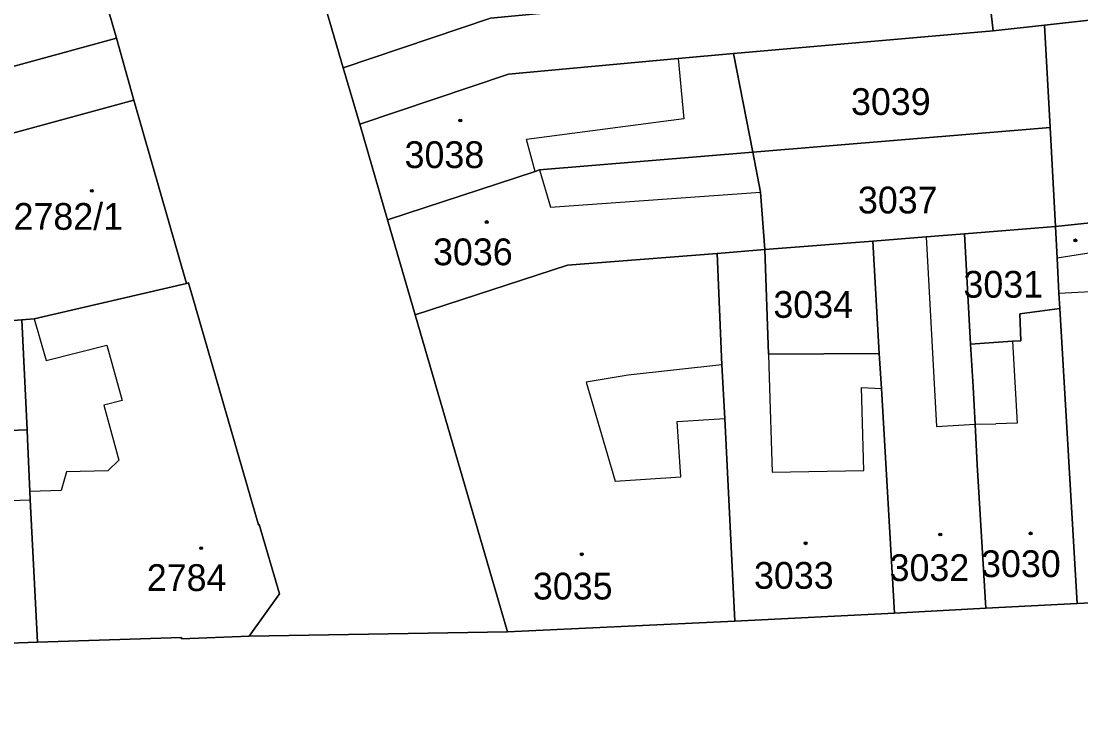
# Model space of a CAD drawing. Extents: x -596233 to -595156, y -1161235 to -1159375.
# Drawn here: x -595507.7 to -595440.4, y -1160883.5 to -1160838.7 of the extents above; entities that cross this region are included whole.
import ezdxf

# ---------------------------------------------------------------- set-up
doc = ezdxf.new("R2010")
doc.units = 0
for name, color, linetype in [('KN_CAR_KR', 7, 'Continuous'), ('KN_KULTURY', 7, 'Continuous'), ('KN_PARC_CIS_POZ', 7, 'Continuous'), ('KN_PARC_CIS_STAV', 7, 'Continuous'), ('KN_PARC_PLOCHA', 7, 'Continuous'), ('parcely_l', 7, 'Continuous')]:
    doc.layers.add(name, color=color, linetype=linetype)

msp = doc.modelspace()

# ---------------------------------------------------------------- linework, layer by layer
at = {"layer": 'KN_CAR_KR'}
for points in [[(-595465.99, -1160841.03), (-595465.64, -1160844.86)], [(-595465.64, -1160844.86), (-595475.62, -1160846.17)], [(-595475.07, -1160848.19), (-595475.62, -1160846.17)], [(-595474.79, -1160848.1), (-595474.1, -1160850.46)], [(-595474.1, -1160850.46), (-595460.77, -1160849.51)], [(-595450.25, -1160852.35), (-595449.58, -1160864.38)], [(-595439.64, -1160853.35), (-595441.93, -1160853.7)], [(-595441.82, -1160855.92), (-595438.59, -1160855.76)], [(-595506.88, -1160857.55), (-595506.12, -1160860.2)], [(-595506.12, -1160860.2), (-595502.28, -1160859.22)], [(-595502.28, -1160859.22), (-595501.29, -1160862.73)], [(-595444.77, -1160858.97), (-595444.47, -1160864.17)], [(-595460.25, -1160859.79), (-595460.21, -1160861.27)], [(-595463.21, -1160860.47), (-595469.16, -1160861.12)], [(-595469.16, -1160861.12), (-595471.83, -1160861.58)], [(-595471.83, -1160861.58), (-595469.99, -1160867.86)], [(-595460.21, -1160861.27), (-595460.03, -1160867.29)], [(-595454.21, -1160867.18), (-595454.35, -1160861.92)], [(-595454.35, -1160861.92), (-595453.09, -1160861.97)], [(-595501.29, -1160862.73), (-595502.46, -1160863.04)], [(-595502.46, -1160863.04), (-595501.52, -1160866.52)], [(-595466.06, -1160864.07), (-595463.04, -1160863.87)], [(-595465.83, -1160867.58), (-595466.06, -1160864.07)], [(-595449.58, -1160864.38), (-595447.14, -1160864.24)], [(-595447.14, -1160864.24), (-595445.82, -1160864.22)], [(-595444.47, -1160864.17), (-595445.82, -1160864.22)], [(-595501.52, -1160866.52), (-595502.2, -1160867.21)], [(-595504.84, -1160867.26), (-595505.17, -1160868.45)], [(-595502.2, -1160867.21), (-595504.84, -1160867.26)], [(-595469.99, -1160867.86), (-595465.83, -1160867.58)], [(-595460.03, -1160867.29), (-595454.21, -1160867.18)], [(-595505.17, -1160868.45), (-595507.17, -1160868.52)], [(-595512.34, -1160869.22), (-595507.15, -1160869.05)]]:
    msp.add_lwpolyline(points, dxfattribs=at)
at = {"layer": 'KN_KULTURY'}
for centre, radius in [((-595479.83, -1160844.96), 0.09), ((-595479.83, -1160844.96), 0.0398), ((-595503.23, -1160849.43), 0.09), ((-595503.23, -1160849.43), 0.0398), ((-595478.15, -1160851.41), 0.09), ((-595478.15, -1160851.41), 0.0398), ((-595440.77, -1160852.57), 0.09), ((-595440.77, -1160852.57), 0.0398), ((-595457.9, -1160871.8), 0.09), ((-595449.35, -1160871.24), 0.09), ((-595449.35, -1160871.24), 0.0398), ((-595443.61, -1160871.17), 0.09), ((-595443.61, -1160871.17), 0.0398), ((-595496.28, -1160872.11), 0.09), ((-595496.28, -1160872.11), 0.0398), ((-595457.9, -1160871.8), 0.0398), ((-595472.12, -1160872.5), 0.09), ((-595472.12, -1160872.5), 0.0398)]:
    msp.add_circle(centre, radius, dxfattribs=at)
at = {"layer": 'KN_PARC_PLOCHA'}
for points in [[(-595501.75, -1160792.39), (-595495.6, -1160813.26), (-595494.56, -1160816.78), (-595493.55, -1160820.19), (-595492.5, -1160823.76), (-595490.67, -1160830), (-595488.97, -1160835.8), (-595487.27, -1160841.61), (-595486.21, -1160845.2), (-595484.45, -1160851.26), (-595482.69, -1160857.3), (-595476.84, -1160877.42), (-595493.24, -1160877.7), (-595491.31, -1160875.01), (-595492.59, -1160870.61), (-595492.65, -1160870.63), (-595497.09, -1160855.27), (-595497.22, -1160855.31), (-595500.55, -1160843.68), (-595501.67, -1160839.74), (-595503.37, -1160833.79), (-595506.4, -1160823.4), (-595509.29, -1160813.47)], [(-595431.79, -1160831.3), (-595442.87, -1160832.64), (-595442.85, -1160832.81), (-595446.68, -1160833.23), (-595446, -1160839.27), (-595462.47, -1160840.71), (-595465.99, -1160841.03), (-595476.76, -1160842.02), (-595486.21, -1160845.2), (-595487.27, -1160841.61), (-595477.92, -1160838.46), (-595469.43, -1160837.65), (-595467.06, -1160837.43), (-595454.76, -1160836.29), (-595454.13, -1160836.17), (-595453.81, -1160835.99), (-595453.64, -1160835.71), (-595453.62, -1160835.37), (-595454.37, -1160830.37), (-595455.19, -1160824.38), (-595455.28, -1160823.72), (-595456.07, -1160817.9), (-595442.75, -1160816.15), (-595435, -1160815.13)], [(-595511.98, -1160878.27), (-595506.67, -1160878.07), (-595497.54, -1160877.79), (-595497.54, -1160877.87), (-595493.24, -1160877.7), (-595476.84, -1160877.42), (-595462.39, -1160876.75), (-595452.26, -1160876.23), (-595446.45, -1160875.93), (-595440.65, -1160875.63), (-595433.17, -1160875.25), (-595429.7, -1160875.09), (-595425.04, -1160874.88), (-595415.73, -1160874.45), (-595408.3, -1160874.09), (-595399.7, -1160873.58), (-595401.28, -1160884.42), (-595402.46, -1160882.93), (-595414.28, -1160883.74)]]:
    msp.add_lwpolyline(points, dxfattribs=at)
for points in [[(-595406.52, -1160833.2), (-595408.21, -1160834.96), (-595411.73, -1160835.4), (-595419, -1160836.24), (-595421.5, -1160836.52), (-595422.41, -1160836.62), (-595428.11, -1160837.26), (-595442.72, -1160838.9), (-595446, -1160839.27), (-595446.68, -1160833.23), (-595442.85, -1160832.81), (-595442.87, -1160832.64), (-595431.79, -1160831.3), (-595424.4, -1160830.49), (-595424.36, -1160830.86), (-595418.41, -1160830.21), (-595418.54, -1160828.32), (-595416.52, -1160828.24), (-595416.57, -1160825.64), (-595407.8, -1160826.22), (-595407.16, -1160832.67), (-595406.58, -1160832.58), (-595406.67, -1160833.18)], [(-595467.06, -1160837.43), (-595469.43, -1160837.65), (-595477.92, -1160838.46), (-595487.27, -1160841.61), (-595488.97, -1160835.8), (-595479.42, -1160832.73), (-595472.3, -1160832.07), (-595469.85, -1160831.84), (-595467.72, -1160831.64)], [(-595501.67, -1160839.74), (-595519.78, -1160844.68), (-595528.27, -1160845.31), (-595528.33, -1160844.66), (-595531.84, -1160844.98), (-595532.18, -1160841.39), (-595532.3, -1160839.58), (-595520.65, -1160838.61), (-595516.7, -1160837.52), (-595513.03, -1160836.51), (-595503.37, -1160833.79)], [(-595427.96, -1160850.45), (-595434.07, -1160850.79), (-595439.84, -1160851.45), (-595442.03, -1160851.7), (-595442.37, -1160845.41), (-595442.72, -1160838.9), (-595428.11, -1160837.26), (-595427.88, -1160839.96), (-595428.18, -1160846.58)], [(-595442.37, -1160845.41), (-595461.26, -1160846.98), (-595462.47, -1160840.71), (-595446, -1160839.27), (-595442.72, -1160838.9)], [(-595501.67, -1160839.74), (-595500.55, -1160843.68), (-595510.12, -1160846.28), (-595512.2, -1160846.93), (-595510.2, -1160853.8), (-595516.5, -1160855.42), (-595515.83, -1160858.22), (-595518.02, -1160858.38), (-595521.36, -1160858.65), (-595521.58, -1160853.17), (-595539.53, -1160855.06), (-595540.07, -1160840.2), (-595534.35, -1160839.75), (-595532.3, -1160839.58), (-595532.18, -1160841.39), (-595531.84, -1160844.98), (-595528.33, -1160844.66), (-595528.27, -1160845.31), (-595519.78, -1160844.68)], [(-595461.26, -1160846.98), (-595474.79, -1160848.1), (-595475.07, -1160848.19), (-595484.45, -1160851.26), (-595486.21, -1160845.2), (-595476.76, -1160842.02), (-595465.99, -1160841.03), (-595462.47, -1160840.71)], [(-595497.22, -1160855.31), (-595506.88, -1160857.55), (-595507.67, -1160857.61), (-595512.77, -1160858), (-595515.83, -1160858.22), (-595516.5, -1160855.42), (-595510.2, -1160853.8), (-595512.2, -1160846.93), (-595510.12, -1160846.28), (-595500.55, -1160843.68)], [(-595442.03, -1160851.7), (-595447.82, -1160852.16), (-595450.25, -1160852.35), (-595453.64, -1160852.62), (-595460.48, -1160853.16), (-595460.77, -1160849.51), (-595461.26, -1160846.98), (-595442.37, -1160845.41)], [(-595460.48, -1160853.16), (-595463.51, -1160853.4), (-595473.02, -1160854.14), (-595482.69, -1160857.3), (-595484.45, -1160851.26), (-595475.07, -1160848.19), (-595474.79, -1160848.1), (-595461.26, -1160846.98), (-595460.77, -1160849.51)], [(-595433.98, -1160853.84), (-595436.53, -1160854.08), (-595435.97, -1160863.7), (-595433.71, -1160863.44), (-595433.68, -1160864.39), (-595433.4, -1160870.44), (-595433.17, -1160875.25), (-595440.65, -1160875.63), (-595441.76, -1160856.9), (-595441.82, -1160855.92), (-595441.93, -1160853.7), (-595442.03, -1160851.7), (-595439.84, -1160851.45), (-595434.07, -1160850.79)], [(-595447.42, -1160859.15), (-595447.27, -1160861.86), (-595447.14, -1160864.24), (-595447, -1160866.83), (-595446.45, -1160875.93), (-595452.26, -1160876.23), (-595453.09, -1160861.97), (-595453.22, -1160859.76), (-595453.64, -1160852.62), (-595450.25, -1160852.35), (-595447.82, -1160852.16)], [(-595441.76, -1160856.9), (-595444.3, -1160857.23), (-595444.24, -1160858.95), (-595444.77, -1160858.97), (-595447.42, -1160859.15), (-595447.82, -1160852.16), (-595442.03, -1160851.7), (-595441.93, -1160853.7), (-595441.82, -1160855.92)], [(-595453.22, -1160859.76), (-595460.25, -1160859.79), (-595460.48, -1160853.16), (-595453.64, -1160852.62)], [(-595462.39, -1160876.75), (-595476.84, -1160877.42), (-595482.69, -1160857.3), (-595473.02, -1160854.14), (-595463.51, -1160853.4), (-595463.21, -1160860.47), (-595463.04, -1160863.87)], [(-595453.22, -1160859.76), (-595453.09, -1160861.97), (-595452.26, -1160876.23), (-595462.39, -1160876.75), (-595463.04, -1160863.87), (-595463.21, -1160860.47), (-595463.51, -1160853.4), (-595460.48, -1160853.16), (-595460.25, -1160859.79)], [(-595493.24, -1160877.7), (-595497.54, -1160877.87), (-595497.54, -1160877.79), (-595506.67, -1160878.07), (-595507.15, -1160869.05), (-595507.17, -1160868.52), (-595507.32, -1160865.18), (-595507.34, -1160864.59), (-595507.67, -1160857.61), (-595506.88, -1160857.55), (-595497.22, -1160855.31), (-595497.09, -1160855.27), (-595492.65, -1160870.63), (-595492.59, -1160870.61), (-595491.31, -1160875.01)], [(-595440.65, -1160875.63), (-595446.45, -1160875.93), (-595447, -1160866.83), (-595447.14, -1160864.24), (-595447.27, -1160861.86), (-595447.42, -1160859.15), (-595444.77, -1160858.97), (-595444.24, -1160858.95), (-595444.3, -1160857.23), (-595441.76, -1160856.9)], [(-595507.34, -1160864.59), (-595512.51, -1160864.79), (-595512.77, -1160858), (-595507.67, -1160857.61)], [(-595506.67, -1160878.07), (-595511.98, -1160878.27), (-595512.4, -1160869.22), (-595512.34, -1160869.22), (-595512.42, -1160867), (-595512.49, -1160865.3), (-595512.51, -1160864.79), (-595507.34, -1160864.59), (-595507.32, -1160865.18), (-595507.17, -1160868.52), (-595507.15, -1160869.05)]]:
    msp.add_lwpolyline(points, close=True, dxfattribs=at)
at = {"layer": 'parcely_l'}
for points in [[(-595406.52, -1160833.2), (-595406.67, -1160833.18), (-595406.58, -1160832.58), (-595407.16, -1160832.67), (-595407.8, -1160826.22), (-595416.57, -1160825.64), (-595416.52, -1160828.24), (-595418.54, -1160828.32), (-595418.41, -1160830.21), (-595424.36, -1160830.86), (-595424.4, -1160830.49), (-595431.79, -1160831.3), (-595442.87, -1160832.64), (-595442.85, -1160832.81), (-595446.68, -1160833.23), (-595446, -1160839.27)], [(-595501.67, -1160839.74), (-595503.37, -1160833.79)], [(-595488.97, -1160835.8), (-595487.27, -1160841.61)], [(-595442.72, -1160838.9), (-595428.11, -1160837.26)], [(-595487.27, -1160841.61), (-595477.92, -1160838.46), (-595469.43, -1160837.65), (-595467.06, -1160837.43)], [(-595446, -1160839.27), (-595462.47, -1160840.71)], [(-595446, -1160839.27), (-595442.72, -1160838.9)], [(-595442.72, -1160838.9), (-595442.37, -1160845.41)], [(-595532.3, -1160839.58), (-595532.18, -1160841.39), (-595531.84, -1160844.98), (-595528.33, -1160844.66), (-595528.27, -1160845.31), (-595519.78, -1160844.68), (-595501.67, -1160839.74)], [(-595500.55, -1160843.68), (-595501.67, -1160839.74)], [(-595462.47, -1160840.71), (-595465.99, -1160841.03), (-595476.76, -1160842.02), (-595486.21, -1160845.2)], [(-595462.47, -1160840.71), (-595461.26, -1160846.98)], [(-595487.27, -1160841.61), (-595486.21, -1160845.2)], [(-595500.55, -1160843.68), (-595510.12, -1160846.28), (-595512.2, -1160846.93), (-595510.2, -1160853.8), (-595516.5, -1160855.42), (-595515.83, -1160858.22)], [(-595497.22, -1160855.31), (-595500.55, -1160843.68)], [(-595486.21, -1160845.2), (-595484.45, -1160851.26)], [(-595461.26, -1160846.98), (-595442.37, -1160845.41)], [(-595442.37, -1160845.41), (-595442.03, -1160851.7)], [(-595484.45, -1160851.26), (-595475.07, -1160848.19), (-595474.79, -1160848.1), (-595461.26, -1160846.98)], [(-595461.26, -1160846.98), (-595460.77, -1160849.51), (-595460.48, -1160853.16)], [(-595442.03, -1160851.7), (-595439.84, -1160851.45), (-595434.07, -1160850.79)], [(-595484.45, -1160851.26), (-595482.69, -1160857.3)], [(-595453.64, -1160852.62), (-595450.25, -1160852.35), (-595447.82, -1160852.16)], [(-595442.03, -1160851.7), (-595447.82, -1160852.16)], [(-595447.82, -1160852.16), (-595447.42, -1160859.15)], [(-595441.76, -1160856.9), (-595441.82, -1160855.92), (-595441.93, -1160853.7), (-595442.03, -1160851.7)], [(-595453.64, -1160852.62), (-595460.48, -1160853.16)], [(-595453.22, -1160859.76), (-595453.64, -1160852.62)], [(-595463.51, -1160853.4), (-595473.02, -1160854.14), (-595482.69, -1160857.3)], [(-595460.48, -1160853.16), (-595463.51, -1160853.4)], [(-595462.39, -1160876.75), (-595463.04, -1160863.87), (-595463.21, -1160860.47), (-595463.51, -1160853.4)], [(-595460.48, -1160853.16), (-595460.25, -1160859.79), (-595453.22, -1160859.76)], [(-595497.22, -1160855.31), (-595506.88, -1160857.55), (-595507.67, -1160857.61)], [(-595493.24, -1160877.7), (-595491.31, -1160875.01), (-595492.59, -1160870.61), (-595492.65, -1160870.63), (-595497.09, -1160855.27), (-595497.22, -1160855.31)], [(-595447.42, -1160859.15), (-595444.77, -1160858.97), (-595444.24, -1160858.95), (-595444.3, -1160857.23), (-595441.76, -1160856.9)], [(-595440.65, -1160875.63), (-595441.76, -1160856.9)], [(-595482.69, -1160857.3), (-595476.84, -1160877.42)], [(-595512.77, -1160858), (-595507.67, -1160857.61)], [(-595507.67, -1160857.61), (-595507.34, -1160864.59)], [(-595446.45, -1160875.93), (-595447, -1160866.83), (-595447.14, -1160864.24), (-595447.27, -1160861.86), (-595447.42, -1160859.15)], [(-595452.26, -1160876.23), (-595453.09, -1160861.97), (-595453.22, -1160859.76)], [(-595507.34, -1160864.59), (-595512.51, -1160864.79)], [(-595506.67, -1160878.07), (-595507.15, -1160869.05), (-595507.17, -1160868.52), (-595507.32, -1160865.18), (-595507.34, -1160864.59)], [(-595446.45, -1160875.93), (-595440.65, -1160875.63)], [(-595440.65, -1160875.63), (-595433.17, -1160875.25)], [(-595462.39, -1160876.75), (-595452.26, -1160876.23)], [(-595452.26, -1160876.23), (-595446.45, -1160875.93)], [(-595476.84, -1160877.42), (-595462.39, -1160876.75)], [(-595506.67, -1160878.07), (-595497.54, -1160877.79), (-595497.54, -1160877.87), (-595493.24, -1160877.7)], [(-595493.24, -1160877.7), (-595476.84, -1160877.42)], [(-595511.98, -1160878.27), (-595506.67, -1160878.07)]]:
    msp.add_lwpolyline(points, dxfattribs=at)

# ---------------------------------------------------------------- texts
at = {"layer": 'KN_PARC_CIS_POZ'}
for s, p in [('3039', (-595455.0166, -1160844.61)), ('3037', (-595454.5766, -1160850.86)), ('3031', (-595447.8766, -1160856.21)), ('3034', (-595459.9466, -1160857.49))]:
    msp.add_text(s, height=1.7, dxfattribs=at).set_placement(p)
at = {"layer": 'KN_PARC_CIS_STAV'}
for s, p in [('3038', (-595483.3666, -1160847.98)), ('2782/1', (-595508.1966, -1160851.9)), ('3036', (-595481.5566, -1160854.15)), ('3030', (-595446.7566, -1160873.95)), ('3033', (-595461.1766, -1160874.69)), ('3032', (-595452.5666, -1160874.2)), ('2784', (-595499.7366, -1160874.83)), ('3035', (-595475.2166, -1160875.37))]:
    msp.add_text(s, height=1.7, dxfattribs=at).set_placement(p)

doc.saveas('drawing.dxf')
